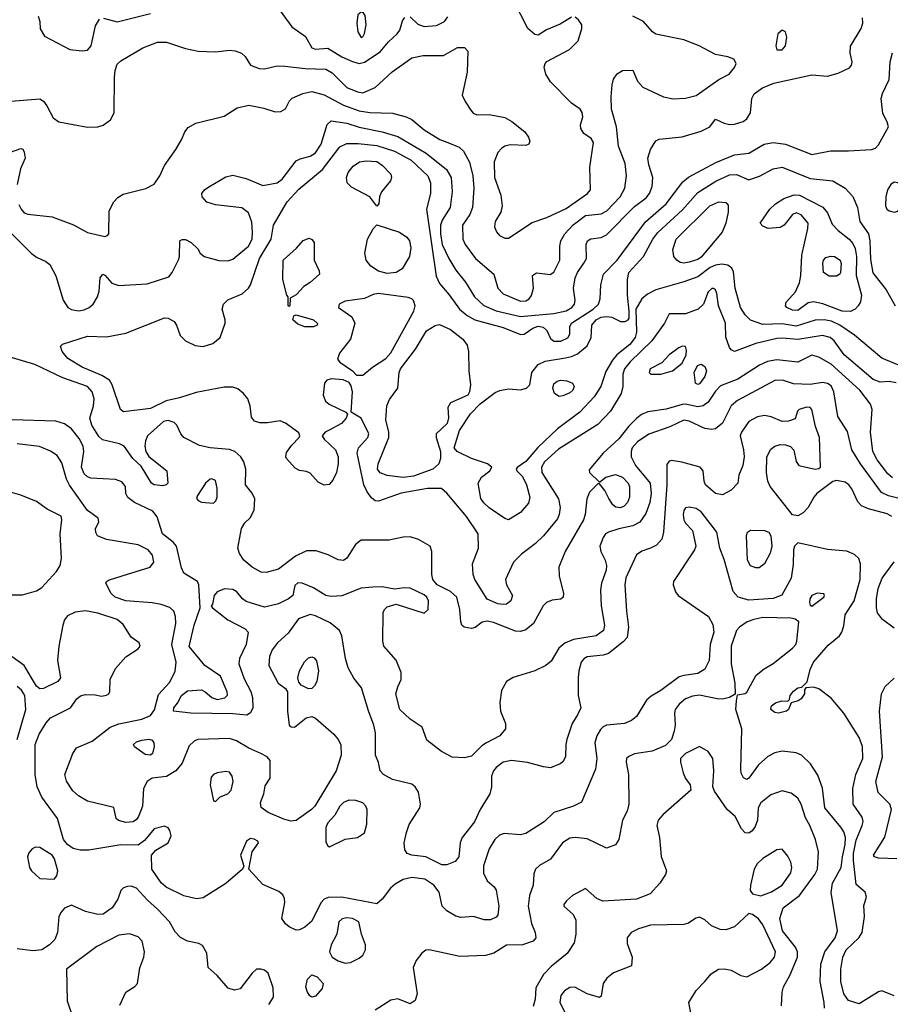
# Model space of a CAD drawing. Extents: x 1173029 to 1307123, y 522559 to 678521.
# Tile 473 of 623: x 1222609 to 1227572, y 617976 to 623585. Entities that reach past the tile are written whole.
import ezdxf

# ---------------------------------------------------------------- set-up
doc = ezdxf.new("R2010")
doc.units = 0

msp = doc.modelspace()

# ---------------------------------------------------------------- linework, layer by layer
at = {"layer": '0CON10XD'}
for points in [[(1225755, 623600), (1225691.3, 623558.7), (1225613.2, 623526.8), (1225565, 623496), (1225545, 623500.8), (1225506.2, 623535), (1225424, 623695)], [(1222555.5, 622375), (1222674.3, 622255), (1222705, 622231.5), (1222757.7, 622207.7), (1222780.5, 622190.5), (1222816, 622126), (1222856.7, 621986.7), (1222884, 621945), (1222905, 621932.9), (1222945, 621926.9), (1222977.4, 621932.6), (1223004.6, 621945.4), (1223028.6, 621965), (1223053.3, 622005), (1223062, 622038), (1223067.1, 622115), (1223082.5, 622135), (1223095, 622130), (1223135, 622084.2), (1223175, 622070), (1223335, 622080), (1223459.2, 622120.8), (1223479.2, 622145), (1223514.1, 622215.9), (1223520, 622235), (1223522.5, 622325), (1223535, 622332.5), (1223555, 622333.3), (1223587.5, 622315), (1223625, 622280), (1223637.5, 622255), (1223660, 622235), (1223745, 622212.3), (1223795, 622211.5), (1223825, 622220.5), (1223914.5, 622295), (1223934.2, 622335), (1223937.1, 622375), (1223931.7, 622431.7), (1223914.3, 622485), (1223875, 622513.1), (1223725, 622530), (1223675.6, 622545.6), (1223650, 622575), (1223648, 622595), (1223662, 622615), (1223687.7, 622632.3), (1223785, 622689.4), (1223825, 622700), (1223900.3, 622680.3), (1223995, 622639.6), (1224077.5, 622655), (1224105, 622675.6), (1224185, 622780), (1224207.5, 622792.5), (1224265, 622806.6), (1224295, 622827.2), (1224327, 622875), (1224361.9, 622988.1), (1224385, 623008.1), (1224475, 622995.2), (1224545, 622971.6), (1224675, 622946.7), (1224765, 622920), (1224926.1, 622825), (1225041.8, 622731.8), (1225068.9, 622685), (1225073.8, 622606.2), (1225063.3, 622515), (1225017.2, 622442.8), (1225007.6, 622415), (1225007.6, 622365), (1225017.8, 622305), (1225055, 622224.4), (1225095, 622157.5), (1225150.4, 622090.4), (1225201.1, 622005), (1225255, 621955.9), (1225326.1, 621926.1), (1225465, 621893.5), (1225655, 621910.9), (1225725, 621926.5), (1225757.1, 621945), (1225771.8, 621965), (1225776.1, 621985), (1225766.8, 622055), (1225776.4, 622113.6), (1225789.2, 622145), (1225825, 622197.8), (1225839.6, 622225), (1225838.1, 622305), (1225846.2, 622325), (1225865, 622335.7), (1225925, 622343.3), (1225955, 622360), (1226115, 622520), (1226179.7, 622570.3), (1226199.6, 622595), (1226215.4, 622635), (1226219.3, 622685), (1226195, 622758.8), (1226190.7, 622795), (1226205, 622846.2), (1226235.6, 622894.4), (1226255.6, 622904.4), (1226385, 622917.5), (1226495, 622949.2), (1226543.3, 622975), (1226575, 623017.5), (1226624.4, 622994.4), (1226655, 622988.5), (1226685, 622990), (1226733.8, 623005), (1226755, 623019.2), (1226775, 623053.8), (1226782.2, 623135), (1226797.1, 623162.9), (1226843.2, 623196.8), (1226907.6, 623222.4), (1227125, 623271.4), (1227215, 623262.9), (1227275, 623279.5), (1227339.1, 623310.9), (1227350.8, 623325), (1227355.7, 623345), (1227343.3, 623395), (1227345.5, 623434.5), (1227407.1, 623535), (1227415.8, 623565), (1227413.8, 623595)], [(1222714.2, 623605), (1222724, 623575), (1222726.4, 623533.6), (1222750, 623490), (1222895, 623415.7), (1222965, 623407.1), (1222995, 623411.4), (1223017.1, 623435), (1223040.7, 623549.3), (1223065, 623588)], [(1223086.1, 623593.9), (1223165, 623573.5), (1223355, 623619.6)], [(1224093.2, 623635), (1224160.5, 623545), (1224239.4, 623489.4), (1224275, 623424.5), (1224295, 623416.4), (1224365, 623422.5), (1224445, 623373.5), (1224505.7, 623345.7), (1224545, 623335.3)], [(1224555, 623484), (1224565, 623488), (1224575, 623506.7), (1224583.6, 623555), (1224579.1, 623609.1), (1224568, 623625), (1224555, 623628.6), (1224536.7, 623613.3), (1224531.2, 623565), (1224536.4, 623516.4), (1224555, 623484)], [(1224545, 623335.3), (1224575, 623342.2), (1224665, 623401.1), (1224711.7, 623458.3), (1224761.1, 623505), (1224776.9, 623525), (1224791.3, 623578.7), (1224805, 623597.5)], [(1224835, 623600.6), (1224879.7, 623559.7), (1224915, 623546.5), (1224985, 623551.3), (1225030.5, 623575), (1225049.4, 623600.6)], [(1225375, 622340), (1225395, 622340.8), (1225531.2, 622428.8), (1225615, 622457.9), (1225725, 622509.5), (1225845.7, 622595), (1225863.3, 622615), (1225860.4, 622745), (1225880, 622885), (1225867.6, 622907.6), (1225825.7, 622935.7), (1225808, 622965), (1225806, 622985), (1225818.8, 623031.2), (1225815.8, 623055.8), (1225803.8, 623075), (1225755, 623110), (1225635, 623231.4), (1225609.2, 623275), (1225600, 623315), (1225604, 623335), (1225613.6, 623346.4), (1225744, 623415), (1225793.3, 623465), (1225814, 623535), (1225813.3, 623555), (1225794.1, 623584.1), (1225775, 623600)], [(1226595.5, 623244.5), (1226653.8, 623275), (1226685, 623312), (1226692.9, 623335), (1226680.3, 623360.3), (1226646.1, 623373.9), (1226575, 623387.1), (1226482, 623435), (1226395, 623470.9), (1226235, 623502), (1226216.2, 623515), (1226165, 623574), (1226105, 623604.3)], [(1226955, 623412.5), (1226974.2, 623435), (1226982.9, 623485), (1226975.5, 623515.5), (1226955, 623526), (1226931.4, 623505), (1226919.2, 623435), (1226925, 623414), (1226955, 623412.5)], [(1222463.2, 623113.2), (1222725, 623134.3), (1222745, 623120.8), (1222764.6, 623094.6), (1222800, 623025), (1222833.1, 623003.1), (1222995, 622973.1), (1223055, 622974.5), (1223085, 622983.1), (1223127.1, 623015), (1223146.9, 623055), (1223150, 623255), (1223153.5, 623295), (1223165, 623332), (1223185, 623350), (1223311.2, 623425), (1223395, 623456.7), (1223446.4, 623456.4), (1223555, 623420.8), (1223626.4, 623406.4), (1223725, 623402.5), (1223805, 623410.6), (1223837.9, 623407.9), (1223874.2, 623394.2), (1223894.2, 623374.2), (1223925.5, 623325.5), (1223975, 623307.1), (1224005, 623304.6), (1224077.6, 623322.4), (1224120.8, 623320.8), (1224237.4, 623307.4), (1224355, 623303.5), (1224391.3, 623281.3), (1224475, 623198.9), (1224535.6, 623174.4), (1224565, 623168.8), (1224635, 623198.9), (1224731.9, 623288.1), (1224845, 623367.1), (1224908.8, 623381.2), (1225025, 623381.4), (1225105, 623425.7), (1225145, 623426), (1225163.3, 623405), (1225160, 623285), (1225132.5, 623155), (1225148, 623118), (1225180.2, 623070.2), (1225195, 623052), (1225215, 623042), (1225285, 623045.6), (1225375, 623027.8), (1225415, 623004.4), (1225488, 622945), (1225510, 622915), (1225517, 622893), (1225512.5, 622875), (1225495, 622868.8), (1225405, 622871.4), (1225375, 622864.3), (1225355, 622851.4), (1225335, 622827.5), (1225313.8, 622775), (1225315.4, 622685.4), (1225351.5, 622585), (1225360, 622525), (1225351.7, 622488.3), (1225320, 622435), (1225315.6, 622405), (1225326.8, 622376.8), (1225345, 622356), (1225375, 622340)], [(1225600.9, 621065), (1225584.7, 621035), (1225585.9, 621005), (1225680.9, 620855), (1225690.5, 620805), (1225685.5, 620765), (1225675, 620741.4), (1225595.5, 620645), (1225549.4, 620600.6), (1225469.2, 620540.8), (1225425, 620494), (1225379.4, 620395), (1225384.4, 620365), (1225418.2, 620305), (1225408.9, 620275), (1225385, 620255.6), (1225365, 620252.5), (1225335, 620257.9), (1225275, 620283.2), (1225203.5, 620395), (1225193.6, 620425), (1225190.5, 620485), (1225224.3, 620575), (1225223.1, 620655), (1225155.5, 620755), (1225045, 620887.5), (1225013.6, 620913.6), (1224935, 620914.7), (1224783.4, 620886.6), (1224655, 620841.2), (1224635, 620844.5), (1224615, 620860.9), (1224589.3, 620895), (1224570.9, 620935), (1224533.1, 621115), (1224541.4, 621145), (1224594.2, 621205), (1224599.4, 621225), (1224555, 621313.8), (1224498.3, 621348.3), (1224505.7, 621465), (1224499.2, 621499.2), (1224487.5, 621517.5), (1224452.7, 621532.7), (1224385, 621538.8), (1224359.3, 621530.7), (1224346.1, 621513.9), (1224340, 621445), (1224352.1, 621412.1), (1224373.3, 621395), (1224468.8, 621348.8), (1224477.5, 621337.5), (1224471.2, 621315), (1224443.1, 621285), (1224373.4, 621246.6), (1224351.4, 621235), (1224334.4, 621215), (1224345.6, 621195), (1224410.5, 621135), (1224424.6, 621095), (1224425.4, 621055), (1224414.7, 621005), (1224395, 620960.6), (1224373.4, 620936.6), (1224345, 620933.2), (1224310, 620950), (1224265, 621001.2), (1224245, 621011.2), (1224205, 621016.7), (1224179.5, 621029.5), (1224130, 621085), (1224126, 621095), (1224130.9, 621119.1), (1224159.8, 621160.2), (1224202.5, 621205), (1224206, 621215), (1224200.3, 621230.3), (1224125, 621286.9), (1224095, 621300), (1224022.2, 621287.8), (1223978.9, 621288.9), (1223947.1, 621297.1), (1223931.1, 621321.1), (1223923.3, 621385), (1223910, 621425), (1223885.8, 621455.8), (1223852.2, 621482.2), (1223825, 621492), (1223775, 621490.6), (1223615, 621461.5), (1223520.6, 621430.6), (1223445, 621413.2), (1223355, 621370), (1223200.5, 621350.5), (1223183.8, 621365), (1223137.1, 621505), (1223120.6, 621530.6), (1223078.1, 621558.1), (1222965, 621604.7), (1222883.1, 621655), (1222850.8, 621695), (1222842.5, 621725), (1222853.6, 621736.4), (1222995, 621781.8), (1223105, 621778.8), (1223215, 621798.5), (1223435, 621886.9), (1223455.3, 621885.3), (1223490, 621865), (1223503.3, 621845), (1223523.3, 621785), (1223554.7, 621754.7), (1223609.3, 621729.3), (1223655, 621723.2), (1223710.4, 621739.6), (1223752.5, 621775), (1223780.6, 621855), (1223780.6, 621875), (1223764.1, 621935.9), (1223772, 621965), (1223795, 621989.2), (1223877.4, 622022.6), (1223914.4, 622055.6), (1223925.8, 622075), (1223976.2, 622225), (1224043.1, 622335), (1224056.2, 622415), (1224133.6, 622546.4), (1224200.3, 622619.7), (1224335, 622730.4), (1224435, 622859.6), (1224475, 622880), (1224538.9, 622878.9), (1224645, 622867.8), (1224745.4, 622835.4), (1224841.5, 622785), (1224935.4, 622695), (1224951.2, 622655), (1224952.1, 622595), (1224928.9, 622505), (1224983.1, 622123.1), (1225001.8, 622081.8), (1225057.4, 622017.4), (1225116, 621936), (1225159.4, 621899.4), (1225204.4, 621874.4), (1225365, 621832), (1225465, 621791.5), (1225485, 621793.8), (1225535, 621828.2), (1225565, 621839.2), (1225593.5, 621833.5), (1225613.7, 621813.7), (1225635, 621769.5), (1225655, 621754), (1225695, 621752.9), (1225735, 621772.5), (1225746.1, 621793.9), (1225745.6, 621835), (1225755.5, 621855), (1225879.4, 621935), (1225909.3, 621965), (1225918.9, 621995), (1225922.9, 622075), (1225937.7, 622135), (1226015.2, 622214.8), (1226176.6, 622433.4), (1226294, 622535), (1226389.7, 622660.3), (1226421.7, 622688.3), (1226577.9, 622772.1), (1226685, 622814), (1226765, 622824.7), (1226854.1, 622875.9), (1226904.6, 622884.6), (1226975, 622875.5), (1227125, 622816.7), (1227231.7, 622838.3), (1227335, 622837.5), (1227465, 622845.5), (1227487.1, 622852.9), (1227505, 622872.5), (1227561.5, 622975), (1227555, 623003.8), (1227530.7, 623050.7), (1227520.8, 623135), (1227528.5, 623165), (1227565.5, 623245), (1227571.5, 623345), (1227584.5, 623395.5)], [(1222605, 622532.5), (1222616.9, 622505), (1222634.8, 622484.8), (1222655, 622477.1), (1222795, 622462.2), (1222916.2, 622416.2), (1222995, 622372.9), (1223095, 622350), (1223110, 622355), (1223117.5, 622365), (1223119.4, 622495), (1223145, 622547.5), (1223168, 622572), (1223198.3, 622591.7), (1223327.4, 622622.6), (1223375, 622647.5), (1223408.6, 622695), (1223435.7, 622755), (1223500, 622845), (1223533.1, 622905), (1223550, 622945), (1223569.1, 622970.9), (1223614, 622996), (1223774.6, 623035.4), (1223848.3, 623081.7), (1223915, 623097.1), (1224001.2, 623081.2), (1224065, 623060.8), (1224098.3, 623061.7), (1224125, 623076.7), (1224147.7, 623122.3), (1224163, 623137), (1224223.3, 623165), (1224275, 623176.4), (1224345, 623156.2), (1224455, 623097.8), (1224545, 623065.7), (1224605, 623055.8), (1224735, 623052.3), (1224812.1, 623032.1), (1224845.3, 623015.3), (1224915, 622956.5), (1225005, 622901.5), (1225059.2, 622880.8), (1225115, 622857.8), (1225138.5, 622835), (1225173.3, 622773.3), (1225193.3, 622695), (1225198, 622625), (1225190.3, 622515), (1225175.6, 622474.4), (1225134.5, 622415), (1225135, 622333.8), (1225148.5, 622305), (1225207.5, 622225), (1225312.9, 622135), (1225335.6, 622055), (1225365, 622022.7), (1225465, 621981.2), (1225495, 621982.7), (1225514.2, 621995), (1225526.2, 622013.8), (1225537.5, 622055), (1225531.7, 622128.3), (1225555, 622142.9), (1225632.7, 622132.7), (1225655, 622145.8), (1225688.9, 622215), (1225688.2, 622295), (1225694.6, 622325), (1225716.8, 622365), (1225765, 622416.6), (1225835, 622468.8), (1225925, 622478.9), (1225957.1, 622495), (1226031.5, 622575), (1226058.9, 622625), (1226069.2, 622695), (1226060.8, 622765), (1226022.8, 622865), (1226011.4, 622975), (1225983.5, 623075), (1225980.8, 623145), (1225986.6, 623213.4), (1225994.7, 623245.3), (1226015, 623276), (1226045, 623295.8), (1226105, 623296.7), (1226132, 623235), (1226160.9, 623200.9), (1226278.8, 623145), (1226334.7, 623134.7), (1226405, 623138), (1226465, 623153.8), (1226595.5, 623244.5)], [(1222525, 622818.5), (1222615, 622851.2), (1222627.7, 622847.7), (1222635, 622830), (1222641.2, 622795), (1222614.5, 622735.5), (1222594.2, 622645.8)], [(1224645, 622522.5), (1224605.6, 622575.6), (1224500.3, 622630.3), (1224475.8, 622655), (1224471.9, 622685), (1224482.5, 622715), (1224510.3, 622749.7), (1224546.7, 622775), (1224585, 622780), (1224645, 622776.1), (1224677.1, 622755), (1224724.2, 622705), (1224729.2, 622685), (1224723, 622667), (1224672, 622605), (1224661.2, 622575), (1224656.7, 622535), (1224645, 622522.5)], [(1227625, 621614.7), (1227525, 621656.2), (1227367.8, 621787.8), (1227285.2, 621845.2), (1227237.3, 621867.3), (1227195, 621874.8), (1227145, 621873.3), (1227035, 621839.1), (1226955, 621852.4), (1226845, 621848.3), (1226775, 621872.1), (1226745, 621902.5), (1226719.3, 621945), (1226688.2, 622055), (1226678.9, 622148.9), (1226668.8, 622168.8), (1226645.4, 622185.4), (1226612.5, 622192.5), (1226575, 622187), (1226545, 622172.7), (1226475, 622120.7), (1226395, 622091), (1226235.8, 622045), (1226188.3, 622021.7), (1226155.5, 621995), (1226122.5, 621935), (1226124.7, 621804.7), (1226118.8, 621775), (1226088.4, 621735), (1226014.3, 621675.7), (1225989.5, 621645), (1225950.2, 621579.8), (1225922.8, 621495), (1225885, 621435.4), (1225801.8, 621348.2), (1225676, 621254), (1225563.3, 621146.7), (1225495, 621066.9), (1225445, 621033.3), (1225440, 621025), (1225444.2, 621015), (1225475, 620983.1), (1225498.2, 620935), (1225517.2, 620865), (1225509.7, 620829.7), (1225465, 620776.4), (1225395, 620736), (1225375, 620742.5), (1225284.8, 620804.8), (1225255, 620831.8), (1225237.6, 620857.6), (1225223.5, 620945), (1225241.4, 620978.6), (1225288.8, 621015), (1225300, 621035), (1225275.5, 621055.5), (1225185.4, 621085.4), (1225104.1, 621124.1), (1225086.7, 621145), (1225116.3, 621243.7), (1225179.7, 621340.3), (1225235, 621396.2), (1225319.6, 621460.4), (1225346.9, 621473.1), (1225395, 621482.7), (1225465, 621476.4), (1225498, 621485), (1225516.9, 621505), (1225529.6, 621575), (1225565, 621621.2), (1225605, 621640.3), (1225721, 621659), (1225755, 621665.3), (1225789.3, 621680.7), (1225845, 621727.1), (1225867.4, 621775), (1225870.8, 621845), (1225895, 621875.5), (1225925, 621890), (1225955, 621894.4), (1225985, 621890.7), (1226035, 621865.7), (1226060, 621865), (1226077.5, 621875), (1226083.3, 621885), (1226083.8, 621925), (1226074.6, 622014.6), (1226074.2, 622105), (1226081.9, 622145), (1226165, 622235.6), (1226217.8, 622335), (1226247.3, 622372.7), (1226388.4, 622501.6), (1226475, 622599.7), (1226578.5, 622665), (1226655, 622701.7), (1226695, 622703.1), (1226765, 622672.9), (1226826.6, 622693.4), (1226905, 622734.6), (1226955, 622745.4), (1227115, 622680.8), (1227245, 622667.5), (1227315.5, 622625.5), (1227358.3, 622578.3), (1227385.4, 622515.4), (1227399.5, 622435), (1227448.9, 622365), (1227455.7, 622325.7), (1227458.9, 622218.9), (1227472.1, 622142.1), (1227549.7, 622045), (1227599.7, 621955)], [(1227595, 622488.5), (1227615, 622494.4), (1227646.7, 622533.3), (1227660, 622585), (1227655.3, 622605.3), (1227630.6, 622640.6), (1227615, 622654.5), (1227595, 622659.1), (1227574.8, 622645.2), (1227557.1, 622615), (1227547.1, 622575), (1227545.6, 622525), (1227553.1, 622505), (1227566.2, 622495), (1227595, 622488.5)], [(1227345, 621922.4), (1227297.5, 621925), (1227187, 621967), (1227135, 621977.3), (1227105, 621971.2), (1227045, 621928.6), (1227015, 621929.4), (1226982.9, 621945), (1226975.6, 621955), (1226978.1, 621975), (1227031.5, 622035), (1227055.2, 622084.8), (1227062.6, 622127.4), (1227067.5, 622242.5), (1227102.9, 622395), (1227104.4, 622425), (1227065, 622473.1), (1227035, 622484.4), (1227014.6, 622475.4), (1226967.8, 622415), (1226945, 622401.8), (1226875.6, 622395.6), (1226845, 622408), (1226831.2, 622425), (1226885.8, 622505), (1226917.1, 622535), (1226965, 622565.6), (1227025, 622587.8), (1227055, 622585.6), (1227187.2, 622517.2), (1227214.4, 622485), (1227240.2, 622420.2), (1227274.4, 622384.4), (1227337.3, 622335), (1227359, 622309), (1227371.3, 622281.3), (1227378.8, 622235), (1227378.1, 622128.1), (1227409.1, 622015), (1227401.7, 621978.3), (1227390, 621955), (1227371.9, 621935), (1227345, 621922.4)], [(1226395, 622197.5), (1226375, 622201.8), (1226354.7, 622214.7), (1226338.9, 622235), (1226332.7, 622275), (1226352.1, 622335), (1226542.7, 622525), (1226595, 622546.2), (1226635, 622543.8), (1226647.5, 622527.5), (1226647.6, 622487.6), (1226635.4, 622425), (1226613.3, 622375), (1226495, 622232), (1226475, 622218.8), (1226425, 622203.4), (1226395, 622197.5)], [(1224705, 622139.2), (1224655, 622151.5), (1224610.3, 622180.3), (1224584.6, 622215), (1224576.9, 622255), (1224591.2, 622335), (1224625, 622394), (1224645, 622416.7), (1224773.9, 622373.9), (1224816.7, 622346.7), (1224830.6, 622325), (1224838.1, 622285), (1224831.9, 622235), (1224790, 622165), (1224755, 622143.8), (1224705, 622139.2)], [(1224145, 621950), (1224140, 621955), (1224140, 622005), (1224132.5, 622015), (1224108.6, 622105), (1224111.4, 622215), (1224187.2, 622282.8), (1224225, 622327.5), (1224259.3, 622339.3), (1224275, 622332.5), (1224288, 622315), (1224288.9, 622215), (1224316.9, 622155), (1224318.6, 622135), (1224265, 622087.5), (1224228.8, 622065), (1224185, 622017.5), (1224151.7, 621998.3), (1224150, 621955), (1224145, 621950)], [(1227265, 622124.4), (1227224.6, 622124.6), (1227192.5, 622145), (1227187.5, 622195), (1227191.4, 622215), (1227205, 622230.8), (1227232.4, 622237.6), (1227255, 622235.5), (1227287.1, 622215), (1227292.5, 622195), (1227289.2, 622145), (1227283.8, 622135), (1227265, 622124.4)], [(1224528.8, 621558.8), (1224565, 621560), (1224620, 621605), (1224695.7, 621655), (1224725, 621687.1), (1224855.6, 621925), (1224864.2, 621955), (1224854.2, 621984.2), (1224845, 621993.8), (1224823, 622003), (1224655, 622025.3), (1224625, 622018.7), (1224574.2, 621995.8), (1224465, 621980.9), (1224430, 621965), (1224425.8, 621945), (1224502.4, 621892.4), (1224519.6, 621855), (1224495.4, 621765), (1224433.3, 621685), (1224421.7, 621651.7), (1224434.4, 621634.4), (1224506, 621585), (1224528.8, 621558.8)], [(1227605, 621516.2), (1227565, 621523.3), (1227515, 621520), (1227474.8, 621534.8), (1227308.5, 621675), (1227251.8, 621755), (1227228.9, 621775), (1227185, 621785.7), (1227045, 621762.3), (1226955, 621771.1), (1226925, 621768.3), (1226805, 621740.7), (1226685, 621694), (1226665, 621704), (1226655, 621718), (1226634.5, 621775.5), (1226632, 621855), (1226593.8, 621955), (1226584.4, 622025), (1226575.3, 622045.3), (1226565, 622052.9), (1226555, 622052.9), (1226534.3, 622035), (1226507.5, 621965), (1226477.5, 621935), (1226405, 621908.2), (1226311.2, 621908.8), (1226284.4, 621855), (1226212.8, 621755), (1226089.4, 621635), (1226057.5, 621595), (1226047.1, 621565), (1226047.5, 621495), (1226037.7, 621455), (1225976.7, 621355), (1225905, 621278.5), (1225681.3, 621138.7), (1225600.9, 621065)], [(1224285, 621834.2), (1224235, 621835.8), (1224195, 621850), (1224166.7, 621875), (1224171.7, 621898.3), (1224185, 621902.5), (1224283.8, 621875), (1224306.4, 621853.6), (1224305.9, 621844.1), (1224285, 621834.2)], [(1224795, 620976.6), (1224705, 620988.9), (1224665, 621002.5), (1224649.6, 621025), (1224652.3, 621055), (1224713, 621205), (1224713.3, 621235), (1224695.8, 621305), (1224702.1, 621385), (1224718.2, 621421.8), (1224764.8, 621485.2), (1224773, 621575), (1224780.4, 621595), (1224865, 621707.3), (1224928, 621812), (1224978.3, 621841.7), (1225002.2, 621847.8), (1225065, 621820.4), (1225135.6, 621765), (1225160.8, 621730.8), (1225167.9, 621695), (1225169.2, 621585), (1225178.9, 621505), (1225174.4, 621465.6), (1225164.4, 621445.6), (1225065, 621402), (1225049.2, 621375), (1225053, 621317), (1225045.8, 621285), (1224982.9, 621225), (1224983.1, 621205), (1225008, 621125), (1225008, 621085), (1224998.1, 621055), (1224964.3, 621025), (1224855, 620984), (1224795, 620976.6)], [(1227585, 620974.7), (1227557.5, 620997.5), (1227496.6, 621076.6), (1227473.1, 621125), (1227459.5, 621235), (1227468.6, 621365), (1227459.5, 621395), (1227398.8, 621475), (1227235, 621621.6), (1227165, 621661.6), (1227125, 621672.8), (1227045, 621634.6), (1226925, 621647.6), (1226872.8, 621637.2), (1226827.5, 621617.5), (1226703.7, 621536.3), (1226605, 621498.8), (1226575, 621468.2), (1226533.3, 621406.7), (1226504.8, 621385.2), (1226475, 621379), (1226405, 621393.7), (1226385, 621392.6), (1226295, 621366.2), (1226189.2, 621350.8), (1226154.3, 621335.7), (1226125, 621313.6), (1226081.2, 621268.8), (1226025, 621197.1), (1225935.7, 621115), (1225855, 621020), (1225857.5, 621005), (1225915, 620950), (1225951.5, 620978.5), (1226005, 620992.9), (1226045, 620979.3), (1226078.7, 620945), (1226086, 620925), (1226085.3, 620865), (1226073.8, 620835), (1226055, 620812.9), (1226035, 620803.8), (1226008, 620808), (1225990.3, 620820.3), (1225967, 620857), (1225945, 620902), (1225915, 620940), (1225905, 620940), (1225856.8, 620893.2), (1225843.3, 620855), (1225832.3, 620765), (1225823.2, 620735), (1225718.9, 620555), (1225683.1, 620465), (1225684.2, 620415.8), (1225710, 620315), (1225707.5, 620295), (1225695, 620283.8), (1225645, 620278), (1225613.3, 620265), (1225594.3, 620245.7), (1225538.1, 620145), (1225495, 620108.1), (1225465, 620098.9), (1225435, 620102.2), (1225311.1, 620151.1), (1225275, 620157.5), (1225245, 620151.8), (1225205, 620123.1), (1225185, 620115.8), (1225142.5, 620125), (1225130, 620135), (1225123.8, 620155), (1225118.9, 620225), (1225101.2, 620295), (1225065, 620327.8), (1224990, 620365), (1224965.3, 620395), (1224959.6, 620425), (1224958.9, 620555), (1224949.4, 620585), (1224883.7, 620623.7), (1224835, 620638.9), (1224795, 620637.7), (1224715, 620620), (1224555, 620620.4), (1224524.4, 620595.6), (1224475, 620516.9), (1224454.3, 620504.3), (1224425, 620507.5), (1224366.9, 620536.9), (1224299.7, 620559.7), (1224245, 620559.3), (1224180.7, 620529.3), (1224085, 620454.1), (1224015, 620435.3), (1223985, 620438.2), (1223934.4, 620465), (1223886.7, 620505), (1223863, 620543), (1223852.1, 620575), (1223873.1, 620686.9), (1223892.1, 620717.9), (1223922.3, 620747.7), (1223945, 620790), (1223949.2, 620855), (1223935, 620886.9), (1223895.6, 620935), (1223897.5, 621025), (1223886.7, 621065), (1223869.4, 621095), (1223836, 621125), (1223805, 621136.2), (1223695, 621145.4), (1223635, 621158.8), (1223544.5, 621205), (1223528.8, 621225), (1223505.3, 621275.3), (1223490.2, 621290.2), (1223455, 621300.7), (1223428.6, 621295), (1223338.1, 621215), (1223326.1, 621186.1), (1223322.5, 621155), (1223328, 621125), (1223345.5, 621095.5), (1223447.5, 621015), (1223454.2, 620945), (1223445, 620934.4), (1223425, 620929.5), (1223375, 620935.7), (1223360, 620945), (1223302.2, 621042.2), (1223254.2, 621085), (1223205.3, 621155.3), (1223178.1, 621168.1), (1223081.1, 621191.1), (1223060.9, 621210.9), (1223020.5, 621275), (1223008.6, 621315), (1223029.5, 621385), (1223033.2, 621425), (1223022.5, 621465), (1222996.5, 621495), (1222854.4, 621544.4), (1222695, 621620.9), (1222445, 621693.9)], [(1226265, 621564.5), (1226331.2, 621585), (1226385, 621627.1), (1226408.5, 621675), (1226411.1, 621701.1), (1226405, 621723.3), (1226385, 621725.7), (1226366.2, 621715), (1226310.8, 621675), (1226270, 621630), (1226204.3, 621595), (1226197.5, 621575), (1226206.7, 621565), (1226265, 621564.5)], [(1226475, 621505.6), (1226461.5, 621515), (1226454.8, 621574.8), (1226473.5, 621615), (1226495, 621623.2), (1226515, 621609.5), (1226524.7, 621585), (1226515, 621552.5), (1226485, 621509.5), (1226475, 621505.6)], [(1227675, 620843.8), (1227563, 620873), (1227522, 620892), (1227402.8, 621055), (1227352.4, 621135), (1227329.3, 621239.3), (1227273.5, 621325), (1227250.8, 621465), (1227235, 621499.5), (1227215, 621512.3), (1227185, 621517.5), (1227115, 621506.2), (1227020.4, 621510.4), (1226958.2, 621531.8), (1226915, 621529.1), (1226700.6, 621415), (1226665.2, 621384.8), (1226615, 621285.5), (1226575, 621254.6), (1226555, 621249.6), (1226515, 621255.4), (1226425, 621297.1), (1226395, 621302.9), (1226315, 621265.3), (1226196.5, 621223.5), (1226130.6, 621179.4), (1226100.8, 621145), (1226094.2, 621125), (1226095.3, 621095), (1226120.3, 621045), (1226202.6, 620945), (1226208.4, 620885), (1226202.3, 620835), (1226178.6, 620771.4), (1226145, 620722.7), (1226105, 620700.8), (1226025.7, 620684.3), (1225965, 620665.4), (1225949.4, 620655), (1225935.4, 620634.6), (1225917.1, 620585), (1225922.1, 620555), (1225947.7, 620505), (1225955.4, 620475), (1225951.9, 620448.1), (1225926.4, 620375), (1225920.8, 620335), (1225924.1, 620245), (1225942.9, 620135), (1225936.5, 620105), (1225895.2, 620074.8), (1225766.4, 620053.6), (1225716.4, 620033.6), (1225683.1, 620005), (1225639.5, 619930.5), (1225608, 619905), (1225545.3, 619874.7), (1225422.3, 619837.7), (1225384.7, 619815.3), (1225355.9, 619764.1), (1225347.3, 619695), (1225349.6, 619645), (1225377.8, 619575), (1225378.6, 619545), (1225345.8, 619505), (1225270, 619465), (1225242.9, 619447.1), (1225185, 619390), (1225145, 619378.8), (1225075, 619383.3), (1225013.3, 619415), (1224930.3, 619480.3), (1224903.3, 619555), (1224835, 619600), (1224775.6, 619655), (1224753.5, 619745), (1224764.1, 619784.1), (1224784.4, 619825), (1224784.3, 619865), (1224756.3, 619936.3), (1224685.5, 620015.5), (1224680, 620045), (1224682.1, 620207.9), (1224689.2, 620225), (1224705, 620239.2), (1224755, 620255.7), (1224915, 620203.1), (1224937.5, 620225), (1224940, 620275), (1224930.9, 620295), (1224915, 620309.2), (1224835, 620345.4), (1224802, 620348), (1224745, 620340.6), (1224675, 620352.9), (1224621.7, 620351.7), (1224555, 620346.4), (1224445, 620302.5), (1224385, 620298.9), (1224355, 620305.3), (1224285, 620348), (1224220, 620375), (1224195, 620377.1), (1224178.3, 620361.7), (1224165.5, 620305), (1224142.5, 620285), (1224085, 620257.3), (1224005, 620237.9), (1223900.2, 620270.2), (1223880, 620285), (1223846.7, 620325), (1223825, 620337.7), (1223777.2, 620342.8), (1223734.4, 620325.6), (1223718.8, 620305), (1223707.5, 620255), (1223700, 620245), (1223707.5, 620235), (1223795, 620165.4), (1223894.5, 620114.5), (1223912.5, 620095), (1223900.4, 620025), (1223862.3, 619945), (1223858.2, 619915), (1223889.3, 619829.3), (1223926.8, 619756.8), (1223936.6, 619723.4), (1223938.5, 619665), (1223925, 619636), (1223905, 619621.9), (1223825, 619630), (1223584, 619634), (1223486.2, 619646.2), (1223488, 619665), (1223509.2, 619690.8), (1223531.8, 619735), (1223565, 619760.9), (1223646.2, 619766.2), (1223666.3, 619756.3), (1223705, 619722.5), (1223735, 619712.9), (1223778.8, 619721.2), (1223793.8, 619736.2), (1223792, 619755), (1223754.6, 619844.6), (1223665.3, 619905.3), (1223574.8, 620014.8), (1223604.5, 620135.5), (1223637.5, 620235), (1223631.2, 620365), (1223623.3, 620385), (1223545, 620431.2), (1223531.5, 620461.5), (1223502.3, 620585), (1223485, 620608.2), (1223424, 620655), (1223392.8, 620752.8), (1223368.2, 620785), (1223264.2, 620835), (1223225, 620862.5), (1223214.3, 620885), (1223213.3, 620925), (1223191.7, 620951.7), (1223154.7, 620964.7), (1223015, 620973.4), (1222995, 620981.3), (1222977.7, 620997.7), (1222962.4, 621035), (1222974.2, 621125), (1222970.3, 621155), (1222949.2, 621199.2), (1222905, 621253.6), (1222865, 621282.1), (1222815, 621297.7), (1222565.9, 621305.9)], [(1225685, 621438.6), (1225658.6, 621455), (1225647.9, 621485), (1225655, 621510.6), (1225674.1, 621525.9), (1225695, 621531.2), (1225727.6, 621527.6), (1225760, 621515), (1225771.1, 621495), (1225762.9, 621475), (1225745, 621458.6), (1225705, 621441.9), (1225685, 621438.6)], [(1227580.9, 620755), (1227555, 620769.7), (1227447.3, 620797.3), (1227408.6, 620815), (1227387.7, 620837.7), (1227352.6, 620912.6), (1227335.6, 620935), (1227315, 620950), (1227265, 620958.8), (1227245, 620953.3), (1227154.4, 620885), (1227136.5, 620865), (1227104.5, 620805), (1227075.6, 620775), (1227045, 620758.5), (1227014.7, 620764.7), (1226888, 620925), (1226874.6, 620955), (1226866.7, 621005), (1226868.1, 621095), (1226892, 621138), (1226914.8, 621155.2), (1226945, 621163.9), (1226975, 621163.6), (1227002.8, 621152.8), (1227023.1, 621133.1), (1227035, 621067.5), (1227050, 621045), (1227145, 621024), (1227165, 621027.5), (1227173.6, 621036.4), (1227169.4, 621205), (1227146.7, 621266.7), (1227125, 621363.3), (1227115, 621375.7), (1227095, 621377.5), (1227052.5, 621365), (1227043.3, 621355), (1227029.3, 621310.7), (1226992.5, 621297.5), (1226955, 621295.6), (1226893.1, 621323.1), (1226855, 621330.4), (1226815, 621322.1), (1226765, 621296.5), (1226723.2, 621235), (1226716.1, 621215), (1226735.5, 621135), (1226738.9, 621095), (1226730.8, 621045), (1226709.7, 620990.3), (1226703.1, 620945), (1226666.1, 620903.9), (1226615, 620878.6), (1226575, 620885.6), (1226519.5, 620935), (1226510.5, 620955), (1226505.5, 621015), (1226488.1, 621035), (1226384.6, 621064.6), (1226325, 621074), (1226310.8, 621069.2), (1226298.8, 621051.2), (1226299.3, 620935), (1226278.8, 620665), (1226269.4, 620625), (1226238.6, 620591.4), (1226206.2, 620573.8), (1226155, 620557.5), (1226125, 620536.2), (1226064.7, 620405), (1226059.7, 620365), (1226068.2, 620215), (1226080, 620125), (1226071.8, 620065), (1226050, 620040), (1225965.3, 619974.7), (1225935, 619965.3), (1225845, 619955.3), (1225825, 619943.6), (1225810.8, 619925), (1225796.2, 619875), (1225792.1, 619835), (1225793.8, 619735), (1225808.1, 619665), (1225790, 619625), (1225759.4, 619575), (1225728.6, 619485), (1225721.9, 619455), (1225720, 619385), (1225705, 619356.7), (1225690, 619345), (1225635, 619322.5), (1225595, 619327.5), (1225505, 619352.5), (1225413.7, 619363.7), (1225364.7, 619355.3), (1225325, 619324.4), (1225310.4, 619305), (1225299.6, 619275), (1225298.9, 619215), (1225290, 619175), (1225233.5, 619085), (1225202.5, 619015), (1225132.5, 618925), (1225121.1, 618895), (1225112.2, 618815), (1225091.7, 618788.3), (1225045, 618769.4), (1225015, 618770.9), (1224925, 618816.4), (1224845, 618825.6), (1224818.8, 618835), (1224804.2, 618855), (1224801.9, 618895), (1224813.5, 618955), (1224829.7, 619000.3), (1224890.4, 619095), (1224893.6, 619115), (1224882.7, 619185), (1224863.6, 619213.6), (1224845, 619229.1), (1224735, 619256.9), (1224683.8, 619285), (1224663.8, 619305), (1224653.9, 619353.9), (1224636.7, 619395), (1224637.3, 619522.7), (1224628.6, 619565), (1224596.9, 619646.9), (1224557.8, 619777.8), (1224513.4, 619833.4), (1224482.4, 619892.4), (1224467.1, 619945), (1224445.7, 620074.3), (1224432.2, 620105), (1224379.4, 620149.4), (1224295, 620189.5), (1224265, 620195.5), (1224198.9, 620171.1), (1224139.4, 620090.6), (1224078.1, 620035), (1224049.4, 619995), (1224032.6, 619957.4), (1224028.6, 619905), (1224082.9, 619805), (1224124.2, 619774.2), (1224136.2, 619755), (1224135.8, 619645.8), (1224146.4, 619566.4), (1224156.4, 619556.4), (1224175, 619553.8), (1224242, 619608), (1224274.5, 619615.5), (1224295, 619606.4), (1224400, 619515), (1224424.3, 619485), (1224440.8, 619455), (1224442.5, 619395), (1224414.3, 619305), (1224292, 619105), (1224272.9, 619085), (1224185, 619023.5), (1224155, 619019.5), (1224115, 619030), (1224025, 619068.9), (1223985, 619096.2), (1223981.4, 619125), (1224000.8, 619175), (1224009.5, 619220.5), (1224036.2, 619263.8), (1224037.5, 619365), (1224020, 619385), (1223983.8, 619405), (1223915, 619435.5), (1223845, 619476.8), (1223805, 619490), (1223625, 619484.4), (1223604, 619475), (1223575, 619448.8), (1223535, 619350), (1223498.6, 619305), (1223446, 619274), (1223365, 619263.8), (1223336.4, 619245), (1223315.7, 619204.3), (1223308.9, 619105), (1223287.1, 619045), (1223275, 619027.5), (1223255.8, 619015), (1223215, 619010.9), (1223173.2, 619023.2), (1223160, 619035), (1223145, 619096), (1222995, 619133.5), (1222943.9, 619163.9), (1222912.4, 619192.4), (1222876.4, 619246.4), (1222867.1, 619285), (1222912.5, 619405), (1222933.1, 619436.9), (1223022, 619475), (1223124.8, 619555.2), (1223175, 619572.5), (1223305, 619600.5), (1223355, 619621.6), (1223377.2, 619652.8), (1223400, 619740), (1223465, 619810.9), (1223496.5, 619873.5), (1223500.8, 619925), (1223477.5, 620025), (1223498.8, 620145), (1223498.2, 620185), (1223487.8, 620215), (1223465.9, 620235.9), (1223415, 620252.9), (1223365, 620263.2), (1223215, 620274.7), (1223152.9, 620295), (1223130.8, 620315), (1223100, 620375), (1223103.3, 620385), (1223115, 620391.2), (1223192.7, 620417.3), (1223353.1, 620465), (1223373.8, 620495), (1223367.3, 620535), (1223340.8, 620565), (1223285, 620593.9), (1223103.6, 620623.6), (1223053.3, 620645), (1223042.7, 620662.7), (1223041.2, 620685), (1223060, 620725), (1223056.2, 620745), (1222995, 620788.9), (1222892.7, 620932.7), (1222876.4, 620966.4), (1222849.8, 621059.8), (1222822.1, 621102.1), (1222785, 621127.5), (1222723.1, 621153.1), (1222595, 621168.5)], [(1223715, 620831.1), (1223726.9, 620843.1), (1223734.5, 620865), (1223735.4, 620915.4), (1223725, 620958.8), (1223705, 620970), (1223695, 620968), (1223668.8, 620945), (1223622.5, 620875), (1223617.7, 620857.7), (1223626.2, 620845), (1223645, 620835.7), (1223715, 620831.1)], [(1222455, 620307.4), (1222625, 620308.2), (1222705, 620330.6), (1222735, 620350), (1222818.8, 620441.2), (1222839.1, 620475), (1222846.7, 620515), (1222840, 620655), (1222850, 620735), (1222845.5, 620755.5), (1222765.9, 620795.9), (1222705, 620840), (1222615.8, 620875.8), (1222522.5, 620902.5)], [(1227595, 618023.3), (1227525, 618052), (1227505, 618045.8), (1227395, 617978.8), (1227335, 617997.5), (1227306.9, 618035), (1227290, 618105), (1227290, 618175), (1227301.2, 618245), (1227321.6, 618285), (1227392.7, 618355), (1227411.1, 618385), (1227424.5, 618475), (1227422.3, 618537.7), (1227436.7, 618585), (1227430, 618615), (1227377.9, 618657.9), (1227361.7, 618795), (1227363.1, 618835), (1227378.5, 618911.5), (1227411.8, 618995), (1227417.7, 619017.7), (1227412.5, 619042.5), (1227360.6, 619115), (1227358.9, 619205), (1227376.4, 619285), (1227415.3, 619375), (1227413.8, 619445), (1227394.6, 619495), (1227308.1, 619635), (1227235, 619720), (1227165, 619772.5), (1227135, 619782.5), (1227091.7, 619778.3), (1227082.5, 619767.5), (1227083.3, 619745), (1227065, 619716.7), (1227047.5, 619705), (1227007, 619693), (1226991.2, 619655), (1226980, 619645), (1226934.4, 619634.4), (1226915, 619637.5), (1226892, 619655), (1226896, 619675), (1226917, 619693), (1226953.6, 619703.6), (1226987.5, 619702.5), (1226997.5, 619712.5), (1227001.2, 619735), (1227020.3, 619759.7), (1227045, 619778.8), (1227067.5, 619782.5), (1227098.3, 619811.7), (1227115, 619882.5), (1227134.3, 619925), (1227218.8, 620021.2), (1227282.9, 620075), (1227296.4, 620096.4), (1227308.3, 620131.7), (1227315.7, 620195), (1227365.9, 620274.1), (1227400.9, 620395), (1227403.3, 620485), (1227392.5, 620515), (1227368.7, 620538.7), (1227325, 620557.8), (1227215, 620566.5), (1227045, 620603.8), (1227025.4, 620585), (1227020, 620565), (1227018.7, 620481.3), (1227007, 620403), (1226953.4, 620306.6), (1226905, 620287.8), (1226765, 620278.2), (1226704.7, 620294.7), (1226676.8, 620326.8), (1226625, 620510), (1226600.9, 620575), (1226583.5, 620665), (1226495, 620781.1), (1226465, 620800.6), (1226425, 620808.6), (1226405, 620804.2), (1226395, 620788.8), (1226390.8, 620765), (1226394.6, 620735), (1226405, 620715.8), (1226444.3, 620675), (1226462.9, 620585), (1226455.7, 620565), (1226336.7, 620385), (1226333.8, 620365), (1226348, 620325), (1226362.5, 620305), (1226535.3, 620185.3), (1226559.9, 620139.9), (1226566.6, 620095), (1226544.7, 620025), (1226540, 619935), (1226514.8, 619885.2), (1226475, 619860), (1226395, 619849.6), (1226369.7, 619840.3), (1226265, 619762.5)], [(1226825, 620462), (1226805, 620462.5), (1226775, 620474.2), (1226758.9, 620505), (1226753.4, 620646.6), (1226758.8, 620665), (1226775, 620675.8), (1226855.4, 620675.4), (1226880, 620665), (1226891.4, 620645), (1226897.8, 620585), (1226887.5, 620545), (1226855, 620484), (1226825, 620462)], [(1227595, 620118.5), (1227527.1, 620167.1), (1227500, 620205), (1227493.4, 620235), (1227493.4, 620285), (1227503.8, 620343.8), (1227526.1, 620403.9), (1227595, 620495.6)], [(1227125, 620243.3), (1227193.8, 620295), (1227198, 620305), (1227193.9, 620313.9), (1227155, 620316.9), (1227125, 620303.8), (1227114.4, 620285), (1227112.5, 620265), (1227115, 620250), (1227125, 620243.3)], [(1226265, 619762.5), (1226209.2, 619730.8), (1226182.1, 619707.9), (1226125.6, 619615), (1226097.8, 619592.2), (1226057.5, 619575), (1225955, 619565.5), (1225935, 619556.5), (1225919.4, 619540.6), (1225900, 619505), (1225888.6, 619465), (1225898.9, 619375), (1225892.5, 619315), (1225812.7, 619127.3), (1225766.4, 619103.6), (1225655, 619068), (1225599.2, 619015), (1225495, 618949.2), (1225465, 618940.4), (1225372, 618948), (1225345, 618938.6), (1225317.5, 618915), (1225285, 618861.2), (1225253.1, 618765), (1225253.1, 618723.1), (1225275, 618679.2), (1225314, 618645), (1225325.4, 618625.4), (1225340, 618535), (1225335.7, 618484.3), (1225325, 618472), (1225293, 618457), (1225257, 618457), (1225195.8, 618475.8), (1225125, 618470), (1225095, 618478.1), (1225045, 618508.5), (1225017.5, 618535), (1225000, 618615), (1224970.4, 618655), (1224918.2, 618688.2), (1224845, 618698.3), (1224795, 618686.9), (1224749.9, 618660.1), (1224723.5, 618636.5), (1224675, 618574.2), (1224645, 618548.8), (1224446, 618586), (1224366.9, 618583.1), (1224345.6, 618574.4), (1224325.5, 618554.5), (1224275, 618449.2), (1224234.6, 618415.4), (1224205, 618400), (1224185, 618398.6), (1224145, 618416.9), (1224124, 618434), (1224104.5, 618465), (1224120.6, 618555), (1224119.1, 618579.1), (1224109.5, 618599.5), (1224087.4, 618617.4), (1223995, 618657.8), (1223916.2, 618745), (1223933.8, 618845), (1223970, 618895), (1223967.5, 618905), (1223945, 618917.1), (1223925, 618919.4), (1223902.9, 618905), (1223868.8, 618825), (1223887, 618763), (1223880, 618745), (1223785, 618663.3), (1223655, 618582.5), (1223616.3, 618576.3), (1223545, 618593.8), (1223445, 618642.9), (1223415, 618668.1), (1223362.2, 618745), (1223360, 618825), (1223385.7, 618854.3), (1223455.7, 618895), (1223472.5, 618935), (1223465.8, 618965), (1223455, 618981.2), (1223435, 618991.2), (1223375, 618975.8), (1223320.7, 618909.3), (1223285, 618882), (1223185, 618884.7), (1223004, 618854), (1222954.1, 618854.1), (1222915, 618863.2), (1222882.1, 618885), (1222859.6, 618915), (1222824, 619035), (1222734.8, 619154.8), (1222708.9, 619215), (1222697.8, 619285), (1222697.1, 619455), (1222720.8, 619515), (1222760.1, 619579.9), (1222785, 619607.3), (1222898, 619665), (1222934.2, 619715.8), (1222955, 619733.3), (1222985, 619740), (1223039.2, 619739.2), (1223075, 619730.8), (1223103.9, 619736.1), (1223117.5, 619745), (1223123, 619757), (1223124.4, 619825), (1223155, 619889.2), (1223214.1, 619955.9), (1223285, 620001.5), (1223295.6, 620015), (1223290, 620035), (1223245, 620066.7), (1223199, 620139), (1223165, 620166.9), (1223055, 620203.6), (1222985, 620216.9), (1222925, 620208.8), (1222882.3, 620187.7), (1222865.5, 620165), (1222854.7, 620135.3), (1222831.5, 620015), (1222825.5, 619935), (1222842, 619835), (1222826.7, 619815), (1222745, 619773.8), (1222725, 619772.9), (1222705, 619788.5), (1222635.3, 619905.3), (1222566.7, 619955)], [(1227196.4, 617953.6), (1227196.2, 617985), (1227173.3, 618105), (1227177.3, 618205), (1227199.3, 618275), (1227258.4, 618355), (1227271.5, 618395), (1227235, 618613.3), (1227242.3, 618665), (1227292.9, 618755), (1227299.2, 618815), (1227315.6, 618885), (1227316.5, 618925), (1227307.4, 618957.4), (1227291.2, 618985), (1227198.8, 619095), (1227186.6, 619206.6), (1227160.2, 619280.2), (1227116.7, 619345), (1227065.4, 619395.4), (1227035, 619408.5), (1226955, 619416.8), (1226915, 619408.8), (1226875, 619386.5), (1226820.4, 619339.6), (1226765, 619264), (1226755, 619256), (1226736.2, 619265), (1226722.5, 619292.5), (1226720, 619315), (1226726.2, 619545), (1226692.2, 619655), (1226696.2, 619705), (1226701.7, 619738.3), (1226745, 619746.2), (1226755, 619754), (1226808.6, 619851.4), (1226852.4, 619887.6), (1226905, 619916.9), (1227015, 620003.5), (1227033.1, 620025), (1227038.9, 620045), (1227050, 620155), (1227030, 620170), (1227005, 620175.7), (1226845, 620178.2), (1226795, 620168.5), (1226756.5, 620153.5), (1226712.9, 620125), (1226695.6, 620105), (1226665.5, 620015), (1226664.6, 619914.6), (1226686.2, 619805), (1226688.3, 619741.7), (1226655, 619723.8), (1226615.7, 619714.3), (1226585, 619715.6), (1226485, 619737.2), (1226445, 619731.8), (1226405, 619716.2), (1226369.2, 619685), (1226346.9, 619655), (1226341.8, 619635), (1226345.3, 619565.3), (1226340.8, 619530.8), (1226324.6, 619485), (1226290.3, 619449.7), (1226215, 619418), (1226115, 619401.8), (1226082.2, 619387.8), (1226068, 619375), (1226065.8, 619355), (1226080, 619285), (1226082.5, 619115), (1226072.9, 619075), (1226045.6, 619025), (1226024.2, 618915), (1226005.7, 618884.3), (1225955, 618864.2), (1225845, 618917.5), (1225775, 618926.2), (1225745, 618921.5), (1225704.4, 618895), (1225635, 618802), (1225573, 618767), (1225548.8, 618745), (1225540.5, 618719.5), (1225536, 618655), (1225514.6, 618595.4), (1225508.7, 618535), (1225526.4, 618435), (1225548.6, 618385), (1225552.5, 618355), (1225536.7, 618335), (1225475, 618314.4), (1225385, 618313.3), (1225312.3, 618267.7), (1225265, 618253.9), (1225117.9, 618247.9), (1224944.5, 618285.5), (1224925, 618284.5), (1224902.3, 618267.7), (1224870.4, 618225), (1224852.2, 618185), (1224875.5, 618035), (1224863.7, 617996.3), (1224835, 617978.1), (1224765, 618006.2), (1224725, 617998.7), (1224635, 617941.9)], [(1224255, 619772.5), (1224213.1, 619793.1), (1224200, 619810), (1224195.8, 619835), (1224204.2, 619875), (1224233.4, 619926.6), (1224255, 619948.6), (1224275, 619954.3), (1224288.6, 619948.6), (1224302.2, 619932.2), (1224313.2, 619875), (1224303.8, 619815), (1224290.8, 619789.2), (1224275, 619774.2), (1224255, 619772.5)], [(1227610, 618805), (1227505, 618808), (1227482.5, 618815), (1227476.7, 618825), (1227542.1, 618927.9), (1227580, 619085), (1227568.8, 619115), (1227502.4, 619182.4), (1227489.6, 619245), (1227528.5, 619385), (1227510.9, 619645), (1227521.4, 619745), (1227543.2, 619786.8), (1227595, 619834.4)], [(1222594.8, 619485), (1222644.1, 619655), (1222639.2, 619735), (1222619.6, 619765), (1222595, 619785.4)], [(1223355, 619394.4), (1223325, 619399.2), (1223263.2, 619443.2), (1223258.8, 619455), (1223275, 619470.6), (1223305, 619480.9), (1223345, 619486.4), (1223365, 619480.6), (1223374.5, 619465), (1223376.2, 619445), (1223365.5, 619405), (1223355, 619394.4)], [(1226953, 617967), (1226956.2, 618045), (1226964, 618075), (1226999.7, 618140.3), (1227042.7, 618245), (1227043.2, 618275), (1227031.8, 618301.8), (1226957.5, 618395), (1226942.1, 618465), (1226961.8, 618525), (1227055.3, 618594.7), (1227141.8, 618715), (1227156.8, 618745), (1227162.3, 618845), (1227146.2, 618915), (1227113.6, 618993.6), (1227088.6, 619038.6), (1227064.7, 619115), (1227045, 619150), (1227008.1, 619178.1), (1226955, 619191.1), (1226890.9, 619169.1), (1226835, 619122.5), (1226818.8, 619095), (1226814.6, 619025), (1226801.9, 618988.1), (1226785, 618964.5), (1226765, 618950), (1226745, 618953.1), (1226724.7, 618974.7), (1226688.9, 619045), (1226643.3, 619085), (1226569.7, 619189.7), (1226560.8, 619215), (1226567.1, 619305), (1226561.1, 619375), (1226535, 619415.6), (1226485, 619443.5), (1226405, 619404.5), (1226377.3, 619375), (1226376.5, 619355), (1226392.2, 619295), (1226405, 619261.2), (1226432, 619225), (1226436.2, 619195), (1226275.5, 619055), (1226249.1, 619025), (1226241.8, 618995), (1226257.3, 618925), (1226266.9, 618816.9), (1226295.6, 618735), (1226290, 618715), (1226258.2, 618665), (1226202.9, 618605), (1226125, 618574.6), (1225933.6, 618563.6), (1225898.7, 618578.7), (1225835, 618636.2), (1225760, 618595), (1225725.8, 618564.2), (1225711.2, 618545), (1225711.2, 618535), (1225765, 618486.7), (1225779.2, 618455), (1225779.1, 618375), (1225770, 618325), (1225731.1, 618265), (1225639.9, 618190.1), (1225595.3, 618144.7), (1225551.5, 618068.5), (1225548.2, 618005), (1225536.3, 617963.7)], [(1223725, 619130), (1223752.7, 619157.3), (1223796.2, 619175), (1223815.7, 619195), (1223825.5, 619245.5), (1223820, 619275), (1223805, 619297.5), (1223785, 619302.5), (1223735, 619294.3), (1223714, 619285), (1223701.1, 619268.9), (1223694.4, 619225), (1223713.8, 619135), (1223725, 619130)], [(1224375, 618873.3), (1224465, 618916.2), (1224535, 618926.2), (1224575, 618953.3), (1224587.9, 619002.1), (1224589.5, 619085), (1224582.2, 619105), (1224565, 619123.3), (1224525, 619137.3), (1224485, 619137.7), (1224455, 619124.5), (1224434.6, 619105), (1224406.6, 619053.4), (1224365, 619010), (1224355, 618982.5), (1224355, 618900), (1224365, 618877.5), (1224375, 618873.3)], [(1222805, 618688.8), (1222821.7, 618708.3), (1222826.7, 618735), (1222807.1, 618805), (1222795, 618824.3), (1222725, 618868.8), (1222699.7, 618870.3), (1222679.5, 618860.5), (1222660.6, 618839.4), (1222653.3, 618815), (1222665.5, 618755.5), (1222675.7, 618735), (1222725, 618691.4), (1222805, 618688.8)], [(1226835, 618593.1), (1226895, 618616.8), (1226955, 618653.8), (1227004.7, 618725), (1227010.4, 618755), (1227005.4, 618785.4), (1226988.9, 618818.9), (1226955, 618858.8), (1226925, 618856), (1226845, 618806.9), (1226814.2, 618775.8), (1226795.8, 618745), (1226775.6, 618655), (1226774.4, 618624.4), (1226787.5, 618605), (1226835, 618593.1)], [(1224030, 617975), (1224056.1, 618016.1), (1224055, 618070), (1224025, 618152.5), (1224005, 618170), (1223983.6, 618176.4), (1223960, 618175), (1223935, 618153.3), (1223866.1, 618063.9), (1223833.8, 618056.2), (1223796.8, 618066.8), (1223735, 618140), (1223684.4, 618185), (1223676.8, 618266.8), (1223651.2, 618311.2), (1223631.2, 618321.2), (1223565, 618335.8), (1223526.6, 618356.6), (1223495, 618388.8), (1223462.9, 618445), (1223395, 618518.1), (1223337.9, 618567.9), (1223275, 618637.3), (1223245, 618647.8), (1223223.3, 618646.7), (1223201.1, 618638.9), (1223185.7, 618624.3), (1223168.1, 618575), (1223136.7, 618525), (1223085, 618489.1), (1223055, 618487.3), (1222985, 618503.3), (1222905, 618540), (1222865, 618524), (1222845, 618501.2), (1222832.9, 618475), (1222824.4, 618385), (1222809.4, 618345), (1222780, 618315), (1222735, 618285.7), (1222685, 618280.5), (1222595, 618292.5)], [(1226442.5, 617885), (1226423.8, 617986.2), (1226465, 618054.3), (1226515.8, 618105), (1226550.3, 618149.7), (1226592.5, 618175), (1226625, 618177.1), (1226665, 618169.4), (1226720.3, 618140.3), (1226755, 618131.3), (1226838.5, 618175), (1226887.1, 618212.9), (1226912.8, 618245), (1226917.2, 618275), (1226845, 618429.2), (1226821.7, 618461.7), (1226787, 618487), (1226765, 618492), (1226683.3, 618416.7), (1226635, 618400), (1226601.7, 618401.7), (1226553, 618423), (1226515, 618457.1), (1226485, 618472.9), (1226463, 618467), (1226422.6, 618437.4), (1226395, 618429.5), (1226205, 618427.1), (1226136.2, 618405), (1226095, 618384.3), (1226071.4, 618355), (1226072.1, 618322.1), (1226100, 618245), (1226097.5, 618195), (1225995, 618155.6), (1225957.1, 618125), (1225935.7, 618095), (1225925, 618021.2), (1225914.2, 618014.2), (1225845, 618034.4), (1225773.6, 618073.6), (1225745, 618071.5), (1225715, 618051.5), (1225694.6, 618025), (1225689.3, 617985), (1225772.7, 617825)], [(1224465, 618210), (1224495, 618214.6), (1224545, 618237.9), (1224566.2, 618255), (1224580.4, 618285), (1224580.5, 618315), (1224558.1, 618375), (1224542.5, 618445), (1224506, 618465), (1224475, 618468.8), (1224447.9, 618462.1), (1224428.9, 618445), (1224416.5, 618375), (1224384.6, 618315), (1224374.6, 618275), (1224390.5, 618245), (1224425, 618222.3), (1224465, 618210)], [(1223180.3, 617969.7), (1223214, 618045), (1223265, 618077.1), (1223281.4, 618095), (1223293.2, 618183.2), (1223316.5, 618245), (1223320.6, 618275), (1223306.9, 618335), (1223285, 618360), (1223235, 618376.4), (1223175, 618368.8), (1223049.5, 618305), (1222875.8, 618175), (1222880, 617995), (1222914, 617895)], [(1224275, 618017.1), (1224263.9, 618023.9), (1224247.6, 618047.6), (1224240.4, 618075), (1224250.5, 618119.5), (1224275, 618143.1), (1224305, 618131.5), (1224340, 618095), (1224333.1, 618065), (1224295, 618022.5), (1224275, 618017.1)]]:
    msp.add_lwpolyline(points, dxfattribs=at)

doc.saveas('drawing.dxf')
